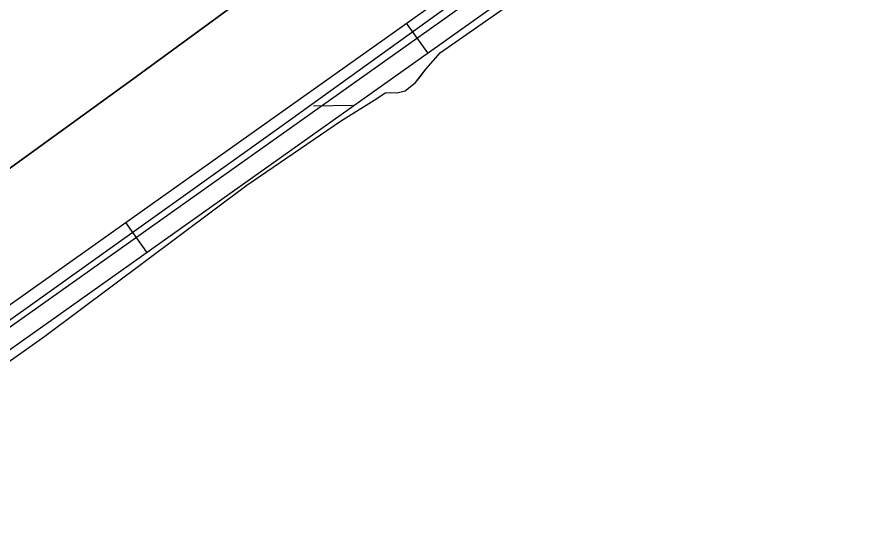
# Model space of a CAD drawing. Extents: x 3684037 to 3722149, y 433263 to 459021.
# Drawn here: x 3712071 to 3712770, y 454748 to 455160 of the extents above; entities that cross this region are included whole.
import ezdxf

# ---------------------------------------------------------------- set-up
doc = ezdxf.new("R2010")
doc.units = 0
for name, color, linetype in [('V-ROAD-CNTR', 7, 'Continuous'), ('V-TOPO-SHOR', 7, 'Continuous'), ('V-WETL-SWMP', 7, 'Continuous')]:
    doc.layers.add(name, color=color, linetype=linetype)

msp = doc.modelspace()

# ---------------------------------------------------------------- linework, layer by layer
at = {"layer": 'V-ROAD-CNTR'}
for p, q in [((3712390.43, 455154.91), (3712407.79, 455130.45)), ((3712160.14, 454991.52), (3712177.5, 454967.05))]:
    msp.add_line(p, q, dxfattribs=at)
for points in [[(3708800.79, 452799.73), (3708888.99, 452819.16), (3709074.3, 452888.55), (3709185.66, 452940.55), (3709270.25, 452980.89), (3709378.38, 453024.24), (3709453.77, 453059.58), (3709888.83, 453371.2), (3709964.69, 453428.27), (3710105.65, 453526.91), (3710259.07, 453627.76), (3710421.9, 453744.63), (3710616.95, 453895.96), (3710807.5, 454031.12), (3710985.25, 454151.03), (3711141.09, 454274.41), (3711475.83, 454504.64), (3711883.79, 454795.43), (3712574.54, 455285.55), (3713131, 455695.88), (3713191.1, 455684.33)], [(3708804.01, 452785.08), (3708893.26, 452804.74), (3709080.12, 452874.71), (3709192.06, 452926.98), (3709276.27, 452967.14), (3709384.36, 453010.48), (3709461.38, 453046.58), (3709897.71, 453359.11), (3709973.51, 453416.13), (3710114.07, 453514.49), (3710267.57, 453615.4), (3710430.87, 453732.6), (3710625.89, 453883.91), (3710816.04, 454018.79), (3710994.12, 454138.92), (3711150.01, 454262.34), (3711484.44, 454492.36), (3711892.48, 454783.21), (3712583.34, 455273.4), (3713134.62, 455679.91), (3713188.27, 455669.6)], [(3708807.24, 452770.43), (3708897.52, 452790.32), (3709085.93, 452860.87), (3709198.47, 452913.42), (3709282.3, 452953.4), (3709390.34, 452996.71), (3709469, 453033.58), (3709906.58, 453347.02), (3709982.32, 453403.98), (3710122.49, 453502.08), (3710276.07, 453603.03), (3710439.85, 453720.58), (3710634.83, 453871.87), (3710824.57, 454006.45), (3711002.98, 454126.8), (3711158.92, 454250.26), (3711493.04, 454480.07), (3711901.17, 454770.98), (3712592.13, 455261.25), (3713138.23, 455663.94), (3713185.44, 455654.87)]]:
    msp.add_lwpolyline(points, dxfattribs=at)
at = {"layer": 'V-TOPO-SHOR'}
for points in [[(3713204.62, 455843.92), (3712706.18, 455504.22), (3712166.3, 455108.96), (3711730.15, 454793.14), (3711431.22, 454586.08), (3711111.5, 454345.31), (3710875.93, 454180.81)], [(3713473.66, 455520.35), (3713454.09, 455539.26), (3713445.29, 455548.42), (3713352.8, 455644.02), (3713290.78, 455731.74), (3713286.84, 455745.65), (3713286.83, 455756.68), (3713286.48, 455762.76), (3713285.96, 455766.87), (3713285.31, 455770.98), (3713284.08, 455774.25), (3713280.33, 455780.23), (3713277.81, 455782.38), (3713274.57, 455783.7), (3713269.76, 455783.61), (3713265.65, 455782.53), (3713259.4, 455780.34), (3713171.65, 455716.06), (3712946.6, 455547.65), (3712653.53, 455333.24), (3712286.89, 455069.37), (3711948.39, 454828.08)], [(3711901.14, 454761.51), (3712094.06, 454898.31), (3712259.7, 455021.98), (3712336.6, 455074.4), (3712366.32, 455093.14), (3712373.25, 455097.64), (3712377.54, 455097.9), (3712383.04, 455097.68), (3712389.47, 455099.28), (3712398.12, 455106.21), (3712401.69, 455110.91), (3712406.5, 455117.11), (3712418.44, 455130.88), (3712729.02, 455347.38), (3712953.47, 455518.75)]]:
    msp.add_lwpolyline(points, dxfattribs=at)
at = {"layer": 'V-WETL-SWMP'}
msp.add_line((3712314.3, 455087.16), (3712346.3, 455087.54), dxfattribs=at)
for points in [[(3711730.15, 454793.14), (3712166.3, 455108.96), (3712706.18, 455504.22), (3712793.4, 455563.66)], [(3711901.14, 454761.51), (3712094.06, 454898.31), (3712259.7, 455021.98), (3712336.6, 455074.4), (3712366.32, 455093.14), (3712373.25, 455097.64), (3712377.54, 455097.9), (3712383.04, 455097.68), (3712389.47, 455099.28), (3712398.12, 455106.21), (3712406.5, 455117.11), (3712418.44, 455130.88), (3712729.02, 455347.38), (3712793.4, 455396.54), (3712793.4, 455435.57), (3712653.53, 455333.24), (3712286.89, 455069.37), (3711948.39, 454828.08)]]:
    msp.add_lwpolyline(points, dxfattribs=at)

doc.saveas('drawing.dxf')
